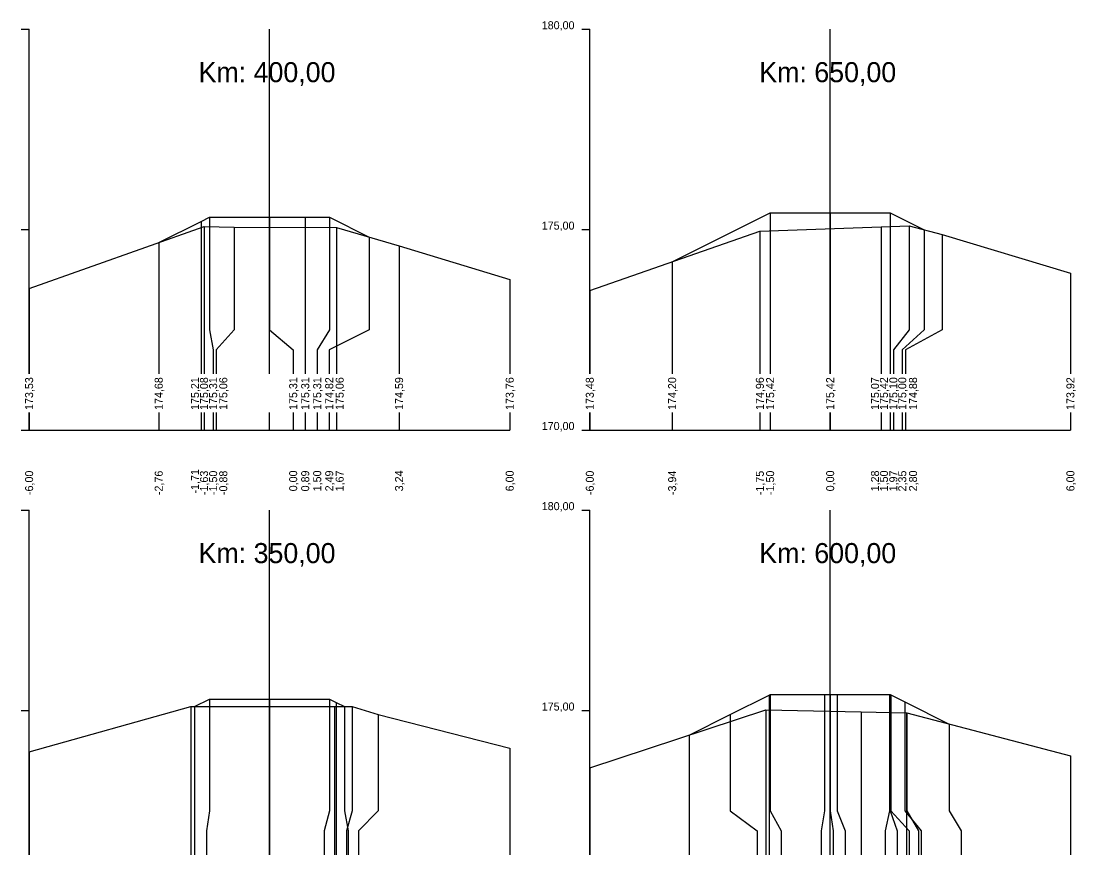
# Model space of a CAD drawing. Extents: x -614174 to -599765, y -1185887 to -1181080.
# Drawn here: x -608795.02 to -608768.69, y -1184489.09 to -1184468.28 of the extents above; entities that cross this region are included whole.
import ezdxf

# ---------------------------------------------------------------- set-up
doc = ezdxf.new("R2010")
doc.units = 0
for name, color, linetype in [('11', 7, 'Continuous'), ('16', 7, 'Continuous'), ('21', 7, 'Continuous'), ('28', 7, 'Continuous'), ('59', 7, 'Continuous'), ('8', 7, 'Continuous')]:
    doc.layers.add(name, color=color, linetype=linetype)

msp = doc.modelspace()

# ---------------------------------------------------------------- linework, layer by layer
for points in [[(-608791.589, -1184473.811), (-608790.53, -1184473.282), (-608790.323, -1184473.178), (-608788.823, -1184473.178), (-608787.931, -1184473.178), (-608787.323, -1184473.178), (-608786.338, -1184473.671)], [(-608790.323, -1184473.178), (-608790.323, -1184473.178), (-608790.323, -1184473.178)], [(-608788.823, -1184473.178), (-608788.823, -1184473.178), (-608788.823, -1184473.178)], [(-608787.323, -1184473.178), (-608787.323, -1184473.178), (-608787.323, -1184473.178)], [(-608778.769, -1184474.289), (-608776.323, -1184473.066), (-608774.823, -1184473.066), (-608773.323, -1184473.066), (-608772.477, -1184473.489)], [(-608776.323, -1184473.066), (-608776.323, -1184473.066), (-608776.323, -1184473.066)], [(-608774.823, -1184473.066), (-608774.823, -1184473.066), (-608774.823, -1184473.066)], [(-608773.323, -1184473.066), (-608773.323, -1184473.066), (-608773.323, -1184473.066)], [(-608794.825, -1184474.954), (-608790.458, -1184473.411), (-608789.702, -1184473.422), (-608787.153, -1184473.431), (-608785.587, -1184473.892), (-608782.825, -1184474.73)], [(-608780.825, -1184475.007), (-608776.579, -1184473.524), (-608773.546, -1184473.415), (-608772.853, -1184473.39), (-608772.029, -1184473.606), (-608768.825, -1184474.572)], [(-608791.589, -1184473.811), (-608791.589, -1184473.811), (-608791.589, -1184473.811)], [(-608778.77, -1184474.289), (-608778.769, -1184474.289), (-608778.769, -1184474.289)], [(-608790.696, -1184485.387), (-608790.323, -1184485.201), (-608788.823, -1184485.201), (-608787.323, -1184485.201), (-608787.16, -1184485.283), (-608786.949, -1184485.388)], [(-608790.323, -1184485.201), (-608790.323, -1184485.201), (-608790.323, -1184485.201)], [(-608788.823, -1184485.201), (-608788.823, -1184485.201), (-608788.823, -1184485.201)], [(-608787.323, -1184485.201), (-608787.323, -1184485.201), (-608787.323, -1184485.201)], [(-608778.348, -1184486.101), (-608777.317, -1184485.585), (-608776.349, -1184485.101), (-608776.323, -1184485.088), (-608774.962, -1184485.088), (-608774.824, -1184485.088), (-608774.646, -1184485.088), (-608773.338, -1184485.088), (-608773.323, -1184485.088), (-608773.308, -1184485.095), (-608772.962, -1184485.269), (-608771.85, -1184485.825)], [(-608776.323, -1184485.088), (-608776.323, -1184485.088), (-608776.323, -1184485.088)], [(-608774.824, -1184485.088), (-608774.824, -1184485.088), (-608774.823, -1184485.088)], [(-608773.324, -1184485.088), (-608773.325, -1184485.088), (-608773.325, -1184485.088)], [(-608794.825, -1184486.516), (-608790.788, -1184485.387), (-608787.203, -1184485.387), (-608786.756, -1184485.388), (-608786.112, -1184485.584), (-608782.825, -1184486.424)], [(-608790.696, -1184485.387), (-608790.696, -1184485.387), (-608790.696, -1184485.387)], [(-608780.825, -1184486.917), (-608776.426, -1184485.468), (-608774.05, -1184485.521), (-608772.919, -1184485.547), (-608772.913, -1184485.547), (-608768.825, -1184486.616)], [(-608778.348, -1184486.101), (-608778.348, -1184486.101), (-608778.348, -1184486.101)]]:
    msp.add_lwpolyline(points)
at = {"layer": '11'}
for points in [[(-608790.323, -1184473.178), (-608790.323, -1184475.987), (-608790.23, -1184476.487), (-608790.23, -1184477.089)], [(-608788.823, -1184473.178), (-608788.823, -1184475.987), (-608788.231, -1184476.487), (-608788.231, -1184477.089)], [(-608787.931, -1184473.178), (-608787.931, -1184475.987), (-608787.931, -1184476.487), (-608787.931, -1184477.089)], [(-608787.323, -1184473.178), (-608787.323, -1184475.987), (-608787.631, -1184476.487), (-608787.631, -1184477.089)], [(-608776.323, -1184473.066), (-608776.323, -1184475.987), (-608776.323, -1184476.487), (-608776.323, -1184477.089)], [(-608774.823, -1184473.066), (-608774.823, -1184475.987), (-608774.823, -1184476.487), (-608774.823, -1184477.089)], [(-608773.323, -1184473.066), (-608773.323, -1184475.987), (-608773.323, -1184476.487), (-608773.323, -1184477.089)], [(-608790.53, -1184473.282), (-608790.53, -1184475.987), (-608790.53, -1184476.487), (-608790.53, -1184477.089)], [(-608790.458, -1184473.411), (-608790.458, -1184475.987), (-608790.458, -1184476.487), (-608790.458, -1184477.089)], [(-608789.702, -1184473.422), (-608789.702, -1184475.987), (-608790.158, -1184476.487), (-608790.158, -1184477.089)], [(-608787.153, -1184473.431), (-608787.153, -1184475.987), (-608787.153, -1184476.487), (-608787.153, -1184477.089)], [(-608773.546, -1184473.415), (-608773.546, -1184475.987), (-608773.546, -1184476.487), (-608773.546, -1184477.089)], [(-608772.853, -1184473.39), (-608772.853, -1184475.987), (-608773.246, -1184476.487), (-608773.246, -1184477.089)], [(-608786.338, -1184473.671), (-608786.338, -1184475.987), (-608787.331, -1184476.487), (-608787.331, -1184477.089)], [(-608776.579, -1184473.524), (-608776.579, -1184475.987), (-608776.579, -1184476.487), (-608776.579, -1184477.089)], [(-608772.477, -1184473.489), (-608772.477, -1184475.987), (-608773.023, -1184476.487), (-608773.023, -1184477.089)], [(-608772.029, -1184473.606), (-608772.029, -1184475.987), (-608772.946, -1184476.487), (-608772.946, -1184477.089)], [(-608791.589, -1184473.811), (-608791.589, -1184475.987), (-608791.589, -1184476.487), (-608791.589, -1184477.089)], [(-608785.587, -1184473.892), (-608785.587, -1184475.987), (-608785.587, -1184476.487), (-608785.587, -1184477.089)], [(-608778.769, -1184474.289), (-608778.769, -1184475.987), (-608778.769, -1184476.487), (-608778.769, -1184477.089)], [(-608782.825, -1184474.73), (-608782.825, -1184475.987), (-608782.825, -1184476.487), (-608782.825, -1184477.089)], [(-608768.825, -1184474.572), (-608768.825, -1184475.987), (-608768.825, -1184476.487), (-608768.825, -1184477.089)], [(-608794.825, -1184474.954), (-608794.825, -1184475.987), (-608794.825, -1184476.487), (-608794.825, -1184477.089)], [(-608780.825, -1184475.007), (-608780.825, -1184475.987), (-608780.825, -1184476.487), (-608780.825, -1184477.089)], [(-608794.825, -1184478.047), (-608794.825, -1184478.487)], [(-608791.589, -1184478.047), (-608791.589, -1184478.487)], [(-608790.53, -1184478.047), (-608790.53, -1184478.487)], [(-608790.458, -1184478.047), (-608790.458, -1184478.487)], [(-608790.23, -1184478.047), (-608790.23, -1184478.487)], [(-608790.158, -1184478.047), (-608790.158, -1184478.487)], [(-608788.231, -1184478.047), (-608788.231, -1184478.487)], [(-608787.931, -1184478.047), (-608787.931, -1184478.487)], [(-608787.631, -1184478.047), (-608787.631, -1184478.487)], [(-608787.331, -1184478.047), (-608787.331, -1184478.487)], [(-608787.153, -1184478.047), (-608787.153, -1184478.487)], [(-608785.587, -1184478.047), (-608785.587, -1184478.487)], [(-608782.825, -1184478.047), (-608782.825, -1184478.487)], [(-608780.825, -1184478.047), (-608780.825, -1184478.487)], [(-608778.769, -1184478.047), (-608778.769, -1184478.487)], [(-608776.579, -1184478.047), (-608776.579, -1184478.487)], [(-608776.323, -1184478.047), (-608776.323, -1184478.487)], [(-608774.823, -1184478.047), (-608774.823, -1184478.487)], [(-608773.546, -1184478.047), (-608773.546, -1184478.487)], [(-608773.323, -1184478.047), (-608773.323, -1184478.487)], [(-608773.246, -1184478.047), (-608773.246, -1184478.487)], [(-608773.023, -1184478.047), (-608773.023, -1184478.487)], [(-608772.946, -1184478.047), (-608772.946, -1184478.487)], [(-608768.825, -1184478.047), (-608768.825, -1184478.487)], [(-608790.323, -1184485.201), (-608790.323, -1184487.987), (-608790.396, -1184488.487), (-608790.396, -1184489.089)], [(-608788.823, -1184485.201), (-608788.823, -1184487.987), (-608788.823, -1184488.487), (-608788.823, -1184489.089)], [(-608787.323, -1184485.201), (-608787.323, -1184487.987), (-608787.46, -1184488.487), (-608787.46, -1184489.089)], [(-608787.16, -1184485.283), (-608787.16, -1184487.987), (-608787.16, -1184488.487), (-608787.16, -1184489.089)], [(-608776.349, -1184485.101), (-608776.349, -1184487.987), (-608776.349, -1184488.487), (-608776.349, -1184489.089)], [(-608776.323, -1184485.088), (-608776.323, -1184487.987), (-608776.049, -1184488.487), (-608776.049, -1184489.089)], [(-608774.962, -1184485.088), (-608774.962, -1184487.987), (-608775.049, -1184488.487), (-608775.049, -1184489.089)], [(-608774.824, -1184485.088), (-608774.824, -1184487.987), (-608774.749, -1184488.487), (-608774.749, -1184489.089)], [(-608774.646, -1184485.088), (-608774.646, -1184487.987), (-608774.449, -1184488.487), (-608774.449, -1184489.089)], [(-608773.338, -1184485.088), (-608773.338, -1184487.987), (-608773.449, -1184488.487), (-608773.449, -1184489.089)], [(-608773.323, -1184485.088), (-608773.323, -1184487.987), (-608773.149, -1184488.487), (-608773.149, -1184489.089)], [(-608773.308, -1184485.095), (-608773.308, -1184487.987), (-608772.849, -1184488.487), (-608772.849, -1184489.089)], [(-608772.962, -1184485.269), (-608772.962, -1184487.987), (-608772.549, -1184488.487), (-608772.549, -1184489.089)], [(-608790.788, -1184485.387), (-608790.788, -1184487.987), (-608790.788, -1184488.487), (-608790.788, -1184489.089)], [(-608790.696, -1184485.387), (-608790.696, -1184487.987), (-608790.696, -1184488.487), (-608790.696, -1184489.089)], [(-608787.203, -1184485.387), (-608787.203, -1184487.987), (-608787.203, -1184488.487), (-608787.203, -1184489.089)], [(-608786.949, -1184485.388), (-608786.949, -1184487.987), (-608786.86, -1184488.487), (-608786.86, -1184489.089)], [(-608786.756, -1184485.388), (-608786.756, -1184487.987), (-608786.903, -1184488.487), (-608786.903, -1184489.089)], [(-608786.112, -1184485.584), (-608786.112, -1184487.987), (-608786.603, -1184488.487), (-608786.603, -1184489.089)], [(-608777.317, -1184485.585), (-608777.317, -1184487.987), (-608776.649, -1184488.487), (-608776.649, -1184489.089)], [(-608776.426, -1184485.468), (-608776.426, -1184487.987), (-608776.426, -1184488.487), (-608776.426, -1184489.089)], [(-608774.05, -1184485.521), (-608774.05, -1184487.987), (-608774.05, -1184488.487), (-608774.05, -1184489.089)], [(-608772.919, -1184485.547), (-608772.919, -1184487.987), (-608772.919, -1184488.487), (-608772.919, -1184489.089)], [(-608772.913, -1184485.547), (-608772.913, -1184487.987), (-608772.619, -1184488.487), (-608772.619, -1184489.089)], [(-608771.85, -1184485.825), (-608771.85, -1184487.987), (-608771.549, -1184488.487), (-608771.549, -1184489.089)], [(-608778.348, -1184486.101), (-608778.348, -1184487.987), (-608778.348, -1184488.487), (-608778.348, -1184489.089)], [(-608794.825, -1184486.516), (-608794.825, -1184487.987), (-608794.825, -1184488.487), (-608794.825, -1184489.089)], [(-608782.825, -1184486.424), (-608782.825, -1184487.987), (-608782.825, -1184488.487), (-608782.825, -1184489.089)], [(-608768.825, -1184486.616), (-608768.825, -1184487.987), (-608768.825, -1184488.487), (-608768.825, -1184489.089)], [(-608780.825, -1184486.917), (-608780.825, -1184487.987), (-608780.825, -1184488.487), (-608780.825, -1184489.089)]]:
    msp.add_lwpolyline(points, dxfattribs=at)
at = {"layer": '16'}
for p, q in [((-608794.825, -1184478.487), (-608782.825, -1184478.487)), ((-608780.825, -1184478.487), (-608768.825, -1184478.487))]:
    msp.add_line(p, q, dxfattribs=at)
for points in [[(-608786.338, -1184473.671), (-608786.338, -1184473.671), (-608786.338, -1184473.671)], [(-608772.477, -1184473.489), (-608772.477, -1184473.489), (-608772.477, -1184473.489)], [(-608786.949, -1184485.388), (-608786.949, -1184485.388), (-608786.949, -1184485.388)], [(-608771.854, -1184485.825), (-608771.854, -1184485.825), (-608771.855, -1184485.824)]]:
    msp.add_lwpolyline(points, dxfattribs=at)
at = {"layer": '21'}
for p, q in [((-608795.025, -1184468.487), (-608794.825, -1184468.487)), ((-608781.025, -1184468.487), (-608780.825, -1184468.487)), ((-608795.025, -1184473.487), (-608794.825, -1184473.487)), ((-608781.025, -1184473.487), (-608780.825, -1184473.487)), ((-608795.025, -1184478.487), (-608794.825, -1184478.487)), ((-608781.025, -1184478.487), (-608780.825, -1184478.487)), ((-608795.025, -1184480.487), (-608794.825, -1184480.487)), ((-608781.025, -1184480.487), (-608780.825, -1184480.487)), ((-608795.025, -1184485.487), (-608794.825, -1184485.487)), ((-608781.025, -1184485.487), (-608780.825, -1184485.487))]:
    msp.add_line(p, q, dxfattribs=at)
at = {"layer": '28'}
for p, q in [((-608788.825, -1184477.089), (-608788.825, -1184468.487)), ((-608774.825, -1184477.089), (-608774.825, -1184468.487)), ((-608788.825, -1184478.487), (-608788.825, -1184478.047)), ((-608774.825, -1184478.487), (-608774.825, -1184478.047)), ((-608788.825, -1184489.089), (-608788.825, -1184480.487)), ((-608774.825, -1184489.089), (-608774.825, -1184480.487))]:
    msp.add_line(p, q, dxfattribs=at)
at = {"layer": '8'}
for p, q in [((-608794.825, -1184477.089), (-608794.825, -1184468.487)), ((-608780.825, -1184477.089), (-608780.825, -1184468.487)), ((-608794.825, -1184478.487), (-608794.825, -1184478.047)), ((-608780.825, -1184478.487), (-608780.825, -1184478.047)), ((-608794.825, -1184489.089), (-608794.825, -1184480.487)), ((-608780.825, -1184489.089), (-608780.825, -1184480.487))]:
    msp.add_line(p, q, dxfattribs=at)

# ---------------------------------------------------------------- texts
at = {"layer": '16'}
for s, p in [('173,53', (-608794.725, -1184477.987)), ('174,68', (-608791.489, -1184477.987)), ('175,21', (-608790.583, -1184477.987)), ('175,08', (-608790.358, -1184477.987)), ('175,31', (-608790.13, -1184477.987)), ('175,06', (-608789.877, -1184477.987)), ('175,31', (-608788.131, -1184477.987)), ('175,31', (-608787.831, -1184477.987)), ('175,31', (-608787.531, -1184477.987)), ('174,82', (-608787.231, -1184477.987)), ('175,06', (-608786.971, -1184477.987)), ('174,59', (-608785.487, -1184477.987)), ('173,76', (-608782.725, -1184477.987)), ('173,48', (-608780.725, -1184477.987)), ('174,20', (-608778.669, -1184477.987)), ('174,96', (-608776.479, -1184477.987)), ('175,42', (-608776.223, -1184477.987)), ('175,42', (-608774.723, -1184477.987)), ('175,07', (-608773.604, -1184477.987)), ('175,42', (-608773.381, -1184477.987)), ('175,10', (-608773.146, -1184477.987)), ('175,00', (-608772.923, -1184477.987)), ('174,88', (-608772.654, -1184477.987)), ('173,92', (-608768.725, -1184477.987))]:
    msp.add_text(s, height=0.2, rotation=90, dxfattribs=at).set_placement(p)
at = {"layer": '21'}
for s, p in [('180,00', (-608782.025, -1184468.487)), ('175,00', (-608782.025, -1184473.487)), ('170,00', (-608782.025, -1184478.487)), ('180,00', (-608782.025, -1184480.487)), ('175,00', (-608782.025, -1184485.487))]:
    msp.add_text(s, height=0.2, dxfattribs=at).set_placement(p)
at = {"layer": '28'}
for s, p in [('Km: 400,00', (-608790.594, -1184469.808)), ('Km: 650,00', (-608776.594, -1184469.808)), ('Km: 350,00', (-608790.594, -1184481.808)), ('Km: 600,00', (-608776.594, -1184481.808))]:
    msp.add_text(s, height=0.5, dxfattribs=at).set_placement(p)
at = {"layer": '59'}
for s, p in [('-6,00', (-608794.725, -1184480.11)), ('-2,76', (-608791.489, -1184480.111)), ('-1,71', (-608790.583, -1184480.072)), ('-1,63', (-608790.358, -1184480.111)), ('-1,50', (-608790.13, -1184480.11)), ('-0,88', (-608789.877, -1184480.111)), ('0,00', (-608788.131, -1184480.017)), ('0,89', (-608787.831, -1184480.018)), ('1,50', (-608787.531, -1184480.017)), ('2,49', (-608787.231, -1184480.018)), ('1,67', (-608786.971, -1184480.018)), ('3,24', (-608785.487, -1184480.017)), ('6,00', (-608782.725, -1184480.017)), ('-6,00', (-608780.725, -1184480.11)), ('-3,94', (-608778.669, -1184480.11)), ('-1,75', (-608776.479, -1184480.113)), ('-1,50', (-608776.223, -1184480.11)), ('0,00', (-608774.723, -1184480.017)), ('1,28', (-608773.604, -1184480.018)), ('1,50', (-608773.381, -1184480.017)), ('1,97', (-608773.146, -1184480.018)), ('2,35', (-608772.923, -1184480.02)), ('2,80', (-608772.654, -1184480.017)), ('6,00', (-608768.725, -1184480.017))]:
    msp.add_text(s, height=0.2, rotation=90, dxfattribs=at).set_placement(p)

doc.saveas('drawing.dxf')
